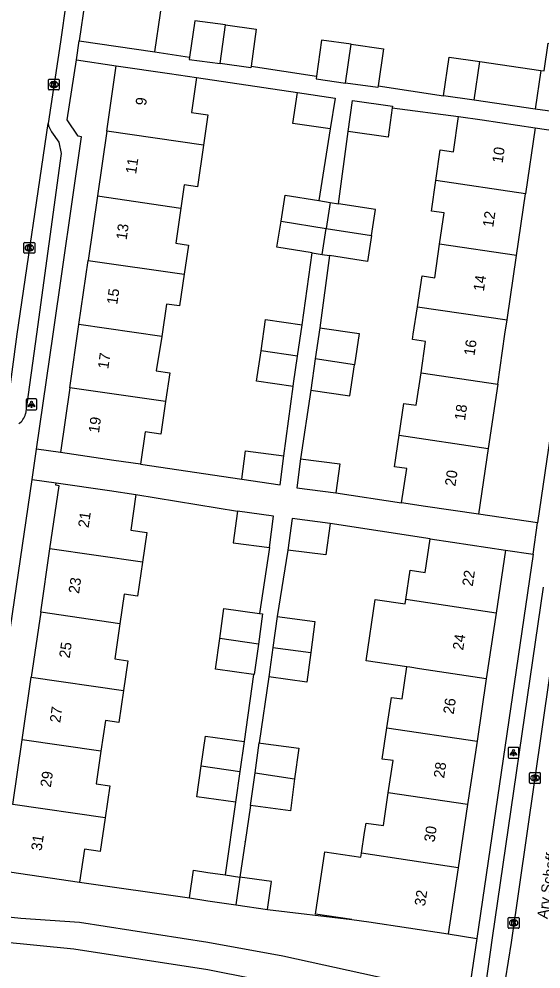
# Model space of a CAD drawing. Extents: x 163686 to 164493, y 382719 to 383870.
# Drawn here: x 163982.4 to 164031, y 382940.9 to 383029.3 of the extents above; entities that cross this region are included whole.
import ezdxf

# ---------------------------------------------------------------- set-up
doc = ezdxf.new("R2010")
doc.units = 0
for name, color, linetype in [('IMGEO_Groenvoorziening', 7, 'Continuous'), ('IMGEO_Kolk', 7, 'Continuous'), ('IMGEO_Lichtpunt', 7, 'Continuous'), ('IMGEO_Openbare_ruimte_label', 7, 'Continuous'), ('IMGEO_Pand', 7, 'Continuous'), ('IMGEO_Pand_nummerreeks', 7, 'Continuous'), ('IMGEO_Rijbaan_lokaal_open', 7, 'Continuous'), ('IMGEO_Voetpad_open', 7, 'Continuous')]:
    doc.layers.add(name, color=color, linetype=linetype)

msp = doc.modelspace()

# ---------------------------------------------------------------- linework, layer by layer
at = {"layer": 'IMGEO_Groenvoorziening'}
for points in [[(163988.046, 382949.007), (163998.271, 382947.523)], [(164005.545, 382946.465), (164013.389, 382945.528)], [(164022.389, 382944.185), (164025.036, 382943.754)]]:
    msp.add_lwpolyline(points, dxfattribs=at)
at = {"layer": 'IMGEO_Kolk'}
for p, q in [((163985.148, 383022.8), (163985.148, 383023.652)), ((163985.223, 383023.726), (163986.075, 383023.726)), ((163985.659, 383022.946), (163985.634, 383022.946)), ((163985.636, 383023.506), (163985.661, 383023.506)), ((163986.149, 383023.652), (163986.149, 383022.8)), ((163986.075, 383022.726), (163985.223, 383022.726)), ((163982.866, 383007.603), (163982.866, 383008.455)), ((163982.941, 383008.529), (163983.793, 383008.529)), ((163983.354, 383008.309), (163983.379, 383008.309)), ((163983.867, 383008.455), (163983.867, 383007.603)), ((163983.793, 383007.529), (163982.941, 383007.529)), ((163983.377, 383007.749), (163983.352, 383007.749)), ((164029.959, 382958.265), (164029.959, 382959.117)), ((164030.034, 382959.191), (164030.886, 382959.191)), ((164030.47, 382958.411), (164030.445, 382958.411)), ((164030.447, 382958.971), (164030.472, 382958.971)), ((164030.96, 382959.117), (164030.96, 382958.265)), ((164030.886, 382958.191), (164030.034, 382958.191)), ((164027.973, 382944.778), (164027.973, 382945.63)), ((164028.048, 382945.704), (164028.9, 382945.704)), ((164028.461, 382945.484), (164028.486, 382945.484)), ((164028.974, 382945.63), (164028.974, 382944.778)), ((164028.9, 382944.704), (164028.048, 382944.704)), ((164028.484, 382944.924), (164028.459, 382944.924))]:
    msp.add_line(p, q, dxfattribs=at)
for points in [[(163985.148, 383022.8), (163985.148, 383023.652)], [(163985.223, 383023.726), (163986.075, 383023.726)], [(163985.469, 383023.426), (163985.592, 383023.426), (163985.592, 383023.275), (163985.722, 383023.426), (163985.886, 383023.426), (163985.74, 383023.275), (163985.893, 383023.026), (163985.741, 383023.026), (163985.656, 383023.19), (163985.592, 383023.123), (163985.592, 383023.026), (163985.469, 383023.026), (163985.469, 383023.426)], [(163986.149, 383023.652), (163986.149, 383022.8)], [(163986.075, 383022.726), (163985.223, 383022.726)], [(163982.866, 383007.603), (163982.866, 383008.455)], [(163982.941, 383008.529), (163983.793, 383008.529)], [(163983.187, 383008.229), (163983.31, 383008.229), (163983.31, 383008.078), (163983.44, 383008.229), (163983.604, 383008.229), (163983.458, 383008.078), (163983.611, 383007.829), (163983.459, 383007.829), (163983.374, 383007.993), (163983.31, 383007.926), (163983.31, 383007.829), (163983.187, 383007.829), (163983.187, 383008.229)], [(163983.867, 383008.455), (163983.867, 383007.603)], [(163983.793, 383007.529), (163982.941, 383007.529)], [(164029.959, 382958.265), (164029.959, 382959.117)], [(164030.034, 382959.191), (164030.886, 382959.191)], [(164030.28, 382958.891), (164030.403, 382958.891), (164030.403, 382958.74), (164030.533, 382958.891), (164030.697, 382958.891), (164030.551, 382958.74), (164030.704, 382958.491), (164030.552, 382958.491), (164030.467, 382958.655), (164030.403, 382958.588), (164030.403, 382958.491), (164030.28, 382958.491), (164030.28, 382958.891)], [(164030.96, 382959.117), (164030.96, 382958.265)], [(164030.886, 382958.191), (164030.034, 382958.191)], [(164027.973, 382944.778), (164027.973, 382945.63)], [(164028.048, 382945.704), (164028.9, 382945.704)], [(164028.294, 382945.404), (164028.417, 382945.404), (164028.417, 382945.253), (164028.547, 382945.404), (164028.711, 382945.404), (164028.565, 382945.253), (164028.718, 382945.004), (164028.566, 382945.004), (164028.481, 382945.168), (164028.417, 382945.101), (164028.417, 382945.004), (164028.294, 382945.004), (164028.294, 382945.404)], [(164028.974, 382945.63), (164028.974, 382944.778)], [(164028.9, 382944.704), (164028.048, 382944.704)]]:
    msp.add_lwpolyline(points, dxfattribs=at)
for centre, start, end in [((163985.225, 383023.65), 91.55205, 178.44795), ((163985.225, 383023.65), 91.55205, 178.44795), ((163986.073, 383023.65), 1.55205, 88.44795), ((163986.073, 383023.65), 1.55205, 88.44795), ((163985.225, 383022.802), 181.55205, 268.44795), ((163985.225, 383022.802), 181.55205, 268.44795), ((163986.073, 383022.802), 271.55205, 358.44795), ((163986.073, 383022.802), 271.55205, 358.44795), ((163982.943, 383008.453), 91.55205, 178.44795), ((163982.943, 383008.453), 91.55205, 178.44795), ((163983.791, 383008.453), 1.55205, 88.44795), ((163983.791, 383008.453), 1.55205, 88.44795), ((163982.943, 383007.605), 181.55205, 268.44795), ((163982.943, 383007.605), 181.55205, 268.44795), ((163983.791, 383007.605), 271.55205, 358.44795), ((163983.791, 383007.605), 271.55205, 358.44795), ((164030.036, 382959.115), 91.55205, 178.44795), ((164030.036, 382959.115), 91.55205, 178.44795), ((164030.884, 382959.115), 1.55205, 88.44795), ((164030.884, 382959.115), 1.55205, 88.44795), ((164030.036, 382958.267), 181.55205, 268.44795), ((164030.036, 382958.267), 181.55205, 268.44795), ((164030.884, 382958.267), 271.55205, 358.44795), ((164030.884, 382958.267), 271.55205, 358.44795), ((164028.05, 382945.628), 91.55205, 178.44795), ((164028.05, 382945.628), 91.55205, 178.44795), ((164028.898, 382945.628), 1.55205, 88.44795), ((164028.898, 382945.628), 1.55205, 88.44795), ((164028.05, 382944.78), 181.55205, 268.44795), ((164028.05, 382944.78), 181.55205, 268.44795), ((164028.898, 382944.78), 271.55205, 358.44795), ((164028.898, 382944.78), 271.55205, 358.44795)]:
    msp.add_arc(centre, 0.0765, start, end, dxfattribs=at)
for centre, major_axis, ratio, start_param, end_param in [((163985.635, 383023.226), (-0.387, 0.002), 0.722429, 4.712389, 7.853982), ((163985.66, 383023.226), (-0.39, 0.002), 0.717154, 1.570796, 4.712389), ((163983.353, 383008.029), (-0.387, 0.002), 0.722429, 4.712389, 7.853982), ((163983.378, 383008.029), (-0.39, 0.002), 0.717154, 1.570796, 4.712389), ((164030.446, 382958.691), (-0.387, 0.002), 0.722429, 4.712389, 7.853982), ((164030.471, 382958.691), (-0.39, 0.002), 0.717154, 1.570796, 4.712389), ((164028.46, 382945.204), (-0.387, 0.002), 0.722429, 4.712389, 7.853982), ((164028.485, 382945.204), (-0.39, 0.002), 0.717154, 1.570796, 4.712389)]:
    msp.add_ellipse(centre, major_axis=major_axis, ratio=ratio, start_param=start_param, end_param=end_param, dxfattribs=at)
at = {"layer": 'IMGEO_Lichtpunt'}
for p, q in [((163983.066, 382993.868), (163983.066, 382993.061)), ((163983.066, 382993.868), (163983.066, 382993.061)), ((163983.968, 382993.963), (163983.16, 382993.963)), ((163983.968, 382993.963), (163983.16, 382993.963)), ((163984.062, 382993.061), (163984.062, 382993.868)), ((163984.062, 382993.061), (163984.062, 382993.868)), ((163983.16, 382992.967), (163983.968, 382992.967)), ((163983.16, 382992.967), (163983.968, 382992.967)), ((164027.96, 382961.446), (164027.96, 382960.639)), ((164027.96, 382961.446), (164027.96, 382960.639)), ((164028.862, 382961.541), (164028.054, 382961.541)), ((164028.862, 382961.541), (164028.054, 382961.541)), ((164028.956, 382960.639), (164028.956, 382961.446)), ((164028.956, 382960.639), (164028.956, 382961.446)), ((164028.054, 382960.545), (164028.862, 382960.545)), ((164028.054, 382960.545), (164028.862, 382960.545))]:
    msp.add_line(p, q, dxfattribs=at)
for points in [[(163983.44, 382993.532), (163983.479, 382993.504), (163983.291, 382993.242), (163983.253, 382993.269), (163983.44, 382993.532)], [(163983.542, 382993.484), (163983.589, 382993.484), (163983.589, 382993.162), (163983.542, 382993.162), (163983.542, 382993.484)], [(163983.652, 382993.504), (163983.69, 382993.531), (163983.877, 382993.269), (163983.838, 382993.241), (163983.652, 382993.504)], [(164028.334, 382961.11), (164028.373, 382961.082), (164028.185, 382960.82), (164028.147, 382960.847), (164028.334, 382961.11)], [(164028.436, 382961.062), (164028.483, 382961.062), (164028.483, 382960.74), (164028.436, 382960.74), (164028.436, 382961.062)], [(164028.546, 382961.082), (164028.584, 382961.109), (164028.771, 382960.847), (164028.732, 382960.819), (164028.546, 382961.082)]]:
    msp.add_lwpolyline(points, dxfattribs=at)
for centre in [(163983.565, 382993.666), (164028.459, 382961.244)]:
    msp.add_circle(centre, 0.0994, dxfattribs=at)
for centre, start, end in [((163983.16, 382993.868), 90, 180), ((163983.16, 382993.868), 90, 180), ((163983.968, 382993.868), 0, 90), ((163983.968, 382993.868), 0, 90), ((163983.16, 382993.061), 180, 270), ((163983.16, 382993.061), 180, 270), ((163983.968, 382993.061), 270, 0), ((163983.968, 382993.061), 270, 360), ((164028.054, 382961.446), 90, 180), ((164028.054, 382961.446), 90, 180), ((164028.862, 382961.446), 0, 90), ((164028.862, 382961.446), 0, 90), ((164028.054, 382960.639), 180, 270), ((164028.054, 382960.639), 180, 270), ((164028.862, 382960.639), 270, 0), ((164028.862, 382960.639), 270, 360)]:
    msp.add_arc(centre, 0.0946, start, end, dxfattribs=at)
at = {"layer": 'IMGEO_Pand'}
for points in [[(163995.058, 383026.282), (163995.585, 383029.878), (163996.074, 383033.218), (163992.841, 383033.691), (163992.353, 383030.351), (163991.027, 383030.545), (163988.549, 383030.907)], [(163988.549, 383030.907), (163988.023, 383027.312)], [(164001.631, 383028.773), (163998.766, 383029.172), (163998.293, 383025.777)], [(164001.131, 383025.176), (164001.631, 383028.773)], [(164001.631, 383028.773), (164004.497, 383028.374), (164004.02, 383024.95)], [(164013.331, 383026.984), (164010.589, 383027.366), (164010.121, 383024.009)], [(163988.023, 383027.312), (163995.058, 383026.282)], [(164012.827, 383023.363), (164013.331, 383026.984)], [(164013.331, 383026.984), (164016.339, 383026.565), (164015.86, 383023.123)], [(164031.012, 383024.536), (164031.321, 383024.491), (164031.697, 383027.068), (164033.291, 383026.835), (164032.914, 383024.258), (164038.176, 383023.49)], [(163998.293, 383025.777), (163998.265, 383025.575), (164001.131, 383025.176)], [(164021.934, 383022.185), (164022.46, 383025.785), (164025.32, 383025.367)], [(163990.581, 383018.894), (163991.461, 383024.977)], [(163991.461, 383024.977), (163996.41, 383024.261), (163998.935, 383023.895)], [(164004.02, 383024.95), (164003.996, 383024.777), (164001.131, 383025.176)], [(164024.795, 383021.768), (164025.32, 383025.367)], [(164025.32, 383025.367), (164031.012, 383024.536)], [(163998.935, 383023.895), (163998.463, 383020.637), (164000, 383020.41), (163999.592, 383017.592)], [(164010.121, 383024.009), (164010.084, 383023.745), (164012.827, 383023.363)], [(164031.012, 383024.536), (164030.486, 383020.937)], [(164015.86, 383023.123), (164015.835, 383022.944), (164012.827, 383023.363)], [(164011.401, 383019.097), (164007.923, 383019.601), (164008.34, 383022.477)], [(164008.34, 383022.477), (164011.863, 383021.973), (164011.401, 383019.097)], [(164024.795, 383021.768), (164021.934, 383022.185)], [(164013.063, 383018.857), (164013.481, 383021.74), (164017.196, 383021.202), (164017.174, 383021.051)], [(164030.486, 383020.937), (164024.795, 383021.768)], [(164017.174, 383021.051), (164016.779, 383018.319), (164013.063, 383018.857)], [(164036.238, 383020.151), (164030.486, 383020.937)], [(164021.226, 383014.289), (164021.642, 383017.14), (164022.868, 383016.961), (164023.348, 383020.248)], [(164023.348, 383020.248), (164025.532, 383019.929), (164030.479, 383019.207)], [(163990.581, 383018.894), (163989.707, 383012.859)], [(163999.592, 383017.592), (163990.581, 383018.894)], [(164030.479, 383019.207), (164029.581, 383013.066)], [(163999.592, 383017.592), (163999.029, 383013.703), (163997.795, 383013.881), (163997.485, 383011.736)], [(164021.575, 383008.376), (164022, 383011.285), (164020.813, 383011.458), (164021.226, 383014.289)], [(164029.581, 383013.066), (164021.226, 383014.289)], [(163989.707, 383012.859), (163988.84, 383006.863)], [(163989.707, 383012.859), (163997.485, 383011.736)], [(164006.811, 383010.5), (164007.191, 383012.918), (164010.332, 383012.425)], [(164010.332, 383012.425), (164011.4, 383012.257)], [(164028.741, 383007.327), (164029.581, 383013.066)], [(163997.485, 383011.736), (163997.01, 383008.457), (163998.183, 383008.288), (163997.79, 383005.57)], [(164011.4, 383012.257), (164011.021, 383009.839)], [(164011.4, 383012.257), (164012.165, 383012.137)], [(164015.23, 383009.178), (164015.609, 383011.597), (164012.165, 383012.137)], [(164009.718, 383007.566), (164006.432, 383008.081), (164006.811, 383010.5)], [(164006.811, 383010.5), (164011.021, 383009.839)], [(164010.641, 383007.421), (164011.021, 383009.839)], [(164011.021, 383009.839), (164015.23, 383009.178)], [(164015.23, 383009.178), (164014.85, 383006.76), (164011.328, 383007.313)], [(164019.508, 383002.544), (164019.943, 383005.426), (164021.12, 383005.255), (164021.575, 383008.376)], [(164028.741, 383007.327), (164021.575, 383008.376)], [(164009.718, 383007.566), (164010.641, 383007.421)], [(164010.641, 383007.421), (164011.328, 383007.313)], [(164027.862, 383001.321), (164028.741, 383007.327)], [(163987.976, 383000.892), (163988.84, 383006.863)], [(163988.84, 383006.863), (163997.79, 383005.57)], [(163997.79, 383005.57), (163997.364, 383002.627), (163996.141, 383002.804), (163995.7, 382999.776)], [(164019.85, 382996.39), (164020.279, 382999.316), (164019.048, 382999.496), (164019.124, 383000), (164019.508, 383002.544)], [(164019.508, 383002.544), (164027.862, 383001.321)], [(163987.154, 382995.007), (163987.976, 383000.892)], [(163995.7, 382999.776), (163987.976, 383000.892)], [(164004.947, 382998.433), (164005.378, 383001.372), (164008.764, 383000.875)], [(164008.345, 382997.935), (164008.764, 383000.875)], [(164026.988, 382995.345), (164027.669, 383000), (164027.862, 383001.321)], [(164010.423, 383000.591), (164009.998, 382997.693)], [(164010.423, 383000.591), (164014.074, 383000.055), (164013.649, 382997.157)], [(163995.7, 382999.776), (163995.182, 382996.573), (163996.449, 382996.388), (163996.06, 382993.72)], [(164007.947, 382995.134), (164004.536, 382995.634), (164004.947, 382998.433)], [(164008.345, 382997.935), (164004.947, 382998.433)], [(164007.947, 382995.134), (164007.982, 382995.393), (164008.345, 382997.935)], [(164009.998, 382997.693), (164009.573, 382994.795)], [(164013.649, 382997.157), (164009.998, 382997.693)], [(164009.573, 382994.795), (164013.224, 382994.26), (164013.649, 382997.157)], [(164017.818, 382990.583), (164018.254, 382993.557), (164019.409, 382993.387), (164019.85, 382996.39)], [(164019.85, 382996.39), (164026.988, 382995.345)], [(163987.154, 382995.007), (163986.275, 382988.972)], [(163996.06, 382993.72), (163987.154, 382995.007)], [(164026.988, 382995.345), (164026.114, 382989.368)], [(163996.06, 382993.72), (163995.619, 382990.696), (163994.154, 382990.911), (163993.714, 382987.888)], [(164018.039, 382984.284), (164018.511, 382987.5), (164017.39, 382987.664), (164017.818, 382990.583)], [(164017.818, 382990.583), (164026.114, 382989.368)], [(164026.114, 382989.368), (164025.216, 382983.231)], [(163993.714, 382987.888), (163991.223, 382988.251), (163986.275, 382988.972)], [(164003.167, 382986.496), (164003.512, 382989.149), (164007.081, 382988.687)], [(164003.167, 382986.496), (164006.716, 382985.973), (164007.081, 382988.687)], [(164008.635, 382988.407), (164008.282, 382985.692), (164011.918, 382985.219)], [(164008.635, 382988.407), (164012.271, 382987.935), (164011.918, 382985.219)], [(163985.291, 382980.022), (163986.146, 382985.891), (163985.847, 382985.935), (163985.879, 382986.154)], [(163985.879, 382986.154), (163990.827, 382985.433), (163993.289, 382985.074)], [(163993.289, 382985.074), (163992.807, 382981.767), (163994.306, 382981.549), (163993.901, 382978.764)], [(164025.216, 382983.231), (164020.269, 382983.957), (164018.039, 382984.284)], [(164002.742, 382983.508), (164002.361, 382980.571), (164005.734, 382980.133)], [(164005.734, 382980.133), (164006.093, 382983.073), (164002.742, 382983.508)], [(164011.375, 382982.387), (164007.837, 382982.846), (164007.456, 382979.909)], [(164011.375, 382982.387), (164010.993, 382979.45), (164007.456, 382979.909)], [(164018.442, 382975.287), (164018.85, 382978.02), (164020.238, 382977.813), (164020.706, 382980.952)], [(164020.706, 382980.952), (164022.772, 382980.644), (164027.717, 382979.906)], [(163984.431, 382974.12), (163985.291, 382980.022)], [(163993.901, 382978.764), (163985.291, 382980.022)], [(164027.717, 382979.906), (164026.841, 382974.031)], [(163993.901, 382978.764), (163993.443, 382975.619), (163992.195, 382975.801), (163991.794, 382973.045)], [(164018.533, 382969.033), (164014.732, 382969.602), (164015.583, 382975.305), (164018.382, 382974.887), (164018.442, 382975.287)], [(164026.841, 382974.031), (164018.442, 382975.287)], [(164001.107, 382971.685), (164001.492, 382974.459), (164004.816, 382973.997)], [(163984.431, 382974.12), (163983.552, 382968.085)], [(163991.794, 382973.045), (163984.431, 382974.12)], [(164004.816, 382973.997), (164005.093, 382973.958), (164004.705, 382971.16)], [(164006.434, 382973.731), (164006.047, 382970.846)], [(164006.434, 382973.731), (164009.972, 382973.257), (164009.585, 382970.372)], [(164026.841, 382974.031), (164025.93, 382967.926)], [(163991.794, 382973.045), (163991.319, 382969.787), (163992.553, 382969.607), (163992.149, 382966.829)], [(164004.231, 382968.332), (164000.709, 382968.821), (164001.107, 382971.685)], [(164004.705, 382971.16), (164001.107, 382971.685)], [(164004.705, 382971.16), (164004.31, 382968.321), (164004.231, 382968.332)], [(164006.047, 382970.846), (164005.678, 382968.094)], [(164006.047, 382970.846), (164009.585, 382970.372)], [(164009.585, 382970.372), (164009.216, 382967.619), (164005.678, 382968.094)], [(164016.678, 382963.362), (164017.1, 382966.191), (164018.087, 382966.044), (164018.533, 382969.033)], [(164025.93, 382967.926), (164019.714, 382968.856), (164018.805, 382968.992), (164018.533, 382969.033)], [(163982.702, 382962.249), (163983.552, 382968.085)], [(163983.552, 382968.085), (163992.149, 382966.829)], [(164025.93, 382967.926), (164025.062, 382962.109)], [(163992.149, 382966.829), (163991.717, 382963.863), (163990.448, 382964.048), (163990.03, 382961.179)], [(164016.801, 382957.315), (164017.247, 382960.306), (164016.244, 382960.456), (164016.678, 382963.362)], [(164016.678, 382963.362), (164025.062, 382962.109)], [(163981.825, 382956.225), (163982.702, 382962.249)], [(163990.03, 382961.179), (163982.702, 382962.249)], [(163999.378, 382959.814), (163999.763, 382962.588), (164003.364, 382962.087)], [(164003.364, 382962.087), (164002.975, 382959.289)], [(164004.386, 382959.172), (164004.759, 382961.954)], [(164004.759, 382961.954), (164004.932, 382961.931), (164008.459, 382961.458), (164008.078, 382958.62)], [(164025.062, 382962.109), (164024.183, 382956.211)], [(163990.03, 382961.179), (163989.587, 382958.14), (163990.86, 382957.955), (163990.425, 382954.97)], [(164002.581, 382956.45), (163998.98, 382956.95), (163999.378, 382959.814)], [(163999.378, 382959.814), (164002.975, 382959.289)], [(164002.975, 382959.289), (164002.581, 382956.45)], [(164003.976, 382956.115), (164004.386, 382959.172)], [(164008.078, 382958.62), (164007.676, 382955.619), (164003.976, 382956.115)], [(164004.386, 382959.172), (164008.078, 382958.62)], [(164014.307, 382951.678), (164014.595, 382953.611), (164014.727, 382954.498), (164016.345, 382954.256), (164016.801, 382957.315)], [(164024.183, 382956.211), (164016.801, 382957.315)], [(163990.425, 382954.97), (163981.825, 382956.225)], [(164024.183, 382956.211), (164023.306, 382950.331)], [(163990.425, 382954.97), (163989.97, 382951.849), (163988.491, 382952.065), (163988.046, 382949.007)], [(164013.389, 382945.528), (164010.03, 382946.029), (164010.894, 382951.813), (164014.252, 382951.312), (164014.307, 382951.678)], [(164023.306, 382950.331), (164014.307, 382951.678)], [(163980.685, 382950.079), (163988.046, 382949.007)], [(163998.271, 382947.523), (163998.644, 382950.099), (164000, 382949.902), (164001.595, 382949.67)], [(164001.595, 382949.67), (164002.971, 382949.47)], [(164023.306, 382950.331), (164022.389, 382944.185)], [(164002.971, 382949.47), (164002.591, 382946.895)], [(164005.545, 382946.465), (164005.923, 382949.041), (164002.971, 382949.47)], [(163998.271, 382947.523), (164000, 382947.272), (164002.591, 382946.895)], [(164002.591, 382946.895), (164005.545, 382946.465)], [(164013.389, 382945.528), (164014.972, 382945.292), (164022.389, 382944.185)]]:
    msp.add_lwpolyline(points, dxfattribs=at)
at = {"layer": 'IMGEO_Rijbaan_lokaal_open'}
for points in [[(163989.505, 383049.167), (163986.808, 383030.936), (163986.255, 383027.195), (163985.13, 383019.592)], [(163980.96, 382990.415), (163982.232, 383000), (163985.13, 383019.592)], [(164026.328, 382931.232), (164028.267, 382943.381), (164033.312, 382978.332)]]:
    msp.add_lwpolyline(points, dxfattribs=at)
at = {"layer": 'IMGEO_Voetpad_open'}
for points in [[(163987.753, 383025.543), (163988.023, 383027.312)], [(163995.058, 383026.282), (163998.293, 383025.777)], [(163984.031, 382989.301), (163985.599, 383000), (163988.222, 383018.373), (163987.915, 383018.417), (163986.9, 383019.95), (163987.753, 383025.543)], [(163987.753, 383025.543), (163991.461, 383024.977)], [(164004.02, 383024.95), (164010.121, 383024.009)], [(163998.935, 383023.895), (164008.34, 383022.477)], [(164015.86, 383023.123), (164021.934, 383022.185)], [(164017.174, 383021.051), (164023.348, 383020.248)], [(163985.446, 383018.832), (163986.123, 383017.856), (163986.318, 383016.818), (163984.02, 383000), (163983.005, 382992.573)], [(164011.401, 383019.097), (164010.332, 383012.425)], [(164012.165, 383012.137), (164013.063, 383018.857)], [(164030.479, 383019.207), (164035.986, 383018.399)], [(164035.986, 383018.399), (164033.287, 383000), (164030.709, 382982.425)], [(164008.764, 383000.875), (164009.718, 383007.566)], [(164011.328, 383007.313), (164010.423, 383000.591)], [(164007.081, 382988.687), (164007.947, 382995.134)], [(164009.573, 382994.795), (164008.635, 382988.407)], [(163983.618, 382986.485), (163984.031, 382989.301)], [(163986.275, 382988.972), (163984.031, 382989.301)], [(163993.714, 382987.888), (164003.167, 382986.496)], [(163978.336, 382950.439), (163983.618, 382986.485)], [(163983.618, 382986.485), (163985.879, 382986.154)], [(163993.289, 382985.074), (164002.742, 382983.508)], [(164011.918, 382985.219), (164018.039, 382984.284)], [(164030.709, 382982.425), (164025.216, 382983.231)], [(164020.706, 382980.952), (164011.375, 382982.387)], [(164030.284, 382979.529), (164030.709, 382982.425)], [(164005.734, 382980.133), (164004.816, 382973.997)], [(164007.456, 382979.909), (164006.434, 382973.731)], [(164027.717, 382979.906), (164030.284, 382979.529)], [(164030.284, 382979.529), (164025.036, 382943.754)], [(164025.123, 382933.834), (164026.518, 382943.815), (164031.25, 382976.464)], [(164004.231, 382968.332), (164003.364, 382962.087)], [(164005.678, 382968.094), (164004.759, 382961.954)], [(164002.581, 382956.45), (164001.595, 382949.67)], [(164003.976, 382956.115), (164003.483, 382952.763), (164003.455, 382952.767), (164002.971, 382949.47)], [(164024.242, 382938.326), (164006.97, 382942.114), (164000, 382943.368), (163988.036, 382945.238), (163982.561, 382945.602), (163977.619, 382946.126)], [(163977.475, 382943.54), (163980.595, 382943.479), (163987.504, 382942.776), (164000, 382940.867), (164012.814, 382938.309), (164023.876, 382935.821)], [(164025.036, 382943.754), (164024.242, 382938.326)]]:
    msp.add_lwpolyline(points, dxfattribs=at)
for centre, radius, start, end in [((163986.572, 383019.746), 1.45, 186.09201, 219.06204), ((163981.417, 382992.974), 1.638, 306.05851, 345.81968)]:
    msp.add_arc(centre, radius, start, end, dxfattribs=at)

# ---------------------------------------------------------------- texts
at = {"layer": 'IMGEO_Openbare_ruimte_label'}
msp.add_text('Ary Schefferstraat', height=1, rotation=81.65913, dxfattribs=at).set_placement((164031.639, 382945.534))
at = {"layer": 'IMGEO_Pand_nummerreeks'}
for s, rotation, p in [('9', 81.76618, (163994.232, 383021.224)), ('10', 81.6758, (164027.443, 383015.867)), ('11', 81.76618, (163993.311, 383014.861)), ('12', 81.6758, (164026.57, 383009.899)), ('13', 81.76618, (163992.423, 383008.726)), ('14', 81.6758, (164025.699, 383003.94)), ('15', 81.76618, (163991.552, 383002.705)), ('16', 81.67843, (164024.822, 382997.944)), ('17', 81.71208, (163990.716, 382996.708)), ('18', 81.67843, (164023.94, 382991.917)), ('19', 81.71208, (163989.849, 382990.751)), ('20', 81.67843, (164023.045, 382985.796)), ('21', 81.71278, (163988.883, 382981.927)), ('22', 81.51654, (164024.659, 382976.481)), ('23', 81.71278, (163987.991, 382975.804)), ('24', 81.51471, (164023.771, 382970.531)), ('25', 81.71278, (163987.116, 382969.793)), ('26', 81.51471, (164022.883, 382964.577)), ('27', 81.71278, (163986.24, 382963.782)), ('29', 81.71278, (163985.365, 382957.771)), ('28', 81.51654, (164021.995, 382958.627)), ('30', 81.51654, (164021.107, 382952.673)), ('31', 81.71278, (163984.505, 382951.872)), ('32', 81.51471, (164020.219, 382946.714))]:
    msp.add_text(s, height=1, rotation=rotation, dxfattribs=at).set_placement(p)

doc.saveas('drawing.dxf')
